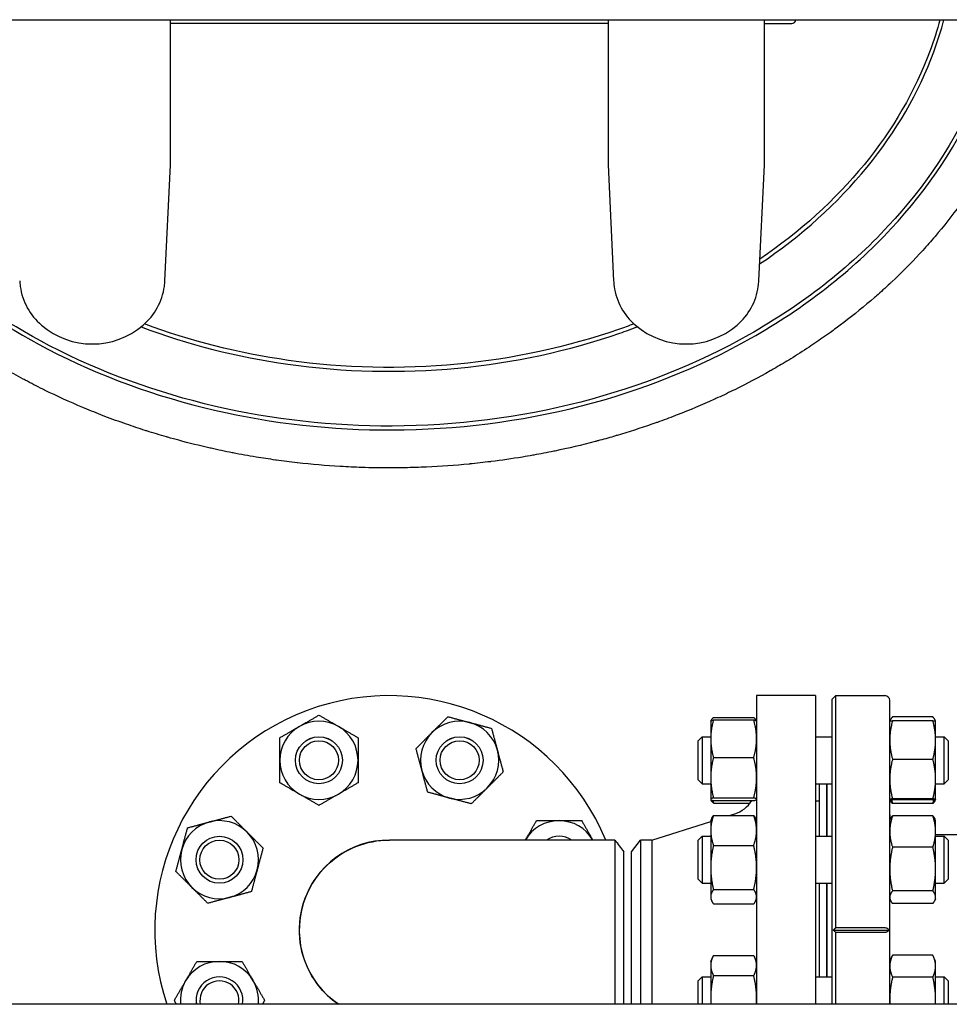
# Model space of a CAD drawing. Header units: inches. Extents: x 5 to 1128, y -85 to 748.
# Tile 571 of 656: x 932 to 947, y 289 to 305. Entities that reach past the tile are written whole.
import ezdxf

# ---------------------------------------------------------------- set-up
doc = ezdxf.new("R2010")
doc.units = ezdxf.units.IN
doc.header["$LTSCALE"] = 32
doc.header["$MEASUREMENT"] = 0
doc.layers.add('Visible (ANSI)', color=7, linetype='Continuous', lineweight=30)

msp = doc.modelspace()

# ---------------------------------------------------------------- linework, layer by layer
at = {"layer": 'Visible (ANSI)'}
for p, q in [((913.72578, 304.60867), (990.72578, 304.60867)), ((934.05578, 304.24513), (934.05578, 304.60867)), ((941.05578, 304.60867), (941.05578, 304.24513)), ((943.55578, 304.24513), (943.55578, 304.60867)), ((941.05578, 304.54617), (934.05578, 304.54617)), ((943.55578, 304.54617), (943.99328, 304.54617)), ((934.05578, 302.28475), (934.05578, 304.24513)), ((941.05578, 304.24513), (941.05578, 302.28475)), ((943.55578, 302.28475), (943.55578, 304.24513)), ((933.96724, 300.4335), (934.05578, 302.28475)), ((941.05578, 302.28475), (941.14433, 300.4335)), ((943.46724, 300.4335), (943.55578, 302.28475)), ((943.43078, 293.79617), (943.43078, 288.85867)), ((944.37078, 293.79617), (943.43078, 293.79617)), ((944.37078, 293.79617), (944.37078, 288.85867)), ((944.63952, 293.73711), (944.69858, 293.79617)), ((944.69858, 290.08534), (944.69858, 293.79617)), ((944.69858, 293.79617), (945.48204, 293.79617)), ((944.63952, 288.85867), (944.63952, 293.73711)), ((945.56078, 288.85867), (945.56078, 293.71743)), ((942.74187, 293.44678), (943.3857, 293.44678)), ((946.2497, 293.45548), (945.60587, 293.45548)), ((942.69678, 293.38738), (942.69733, 293.38854)), ((942.69678, 293.38738), (942.69678, 293.10732)), ((942.69733, 293.38854), (942.70276, 293.40018)), ((942.74187, 293.40823), (943.3857, 293.40823)), ((943.43024, 293.38854), (943.42481, 293.40018)), ((943.43078, 293.38738), (943.43024, 293.38854)), ((945.56078, 293.38738), (945.56084, 293.38751)), ((945.56084, 293.38751), (945.56947, 293.40601)), ((946.2497, 293.39467), (945.60587, 293.39467)), ((946.29472, 293.38751), (946.28609, 293.40601)), ((946.29478, 293.38738), (946.29472, 293.38751)), ((946.29478, 293.08595), (946.29478, 293.38738)), ((942.49578, 293.07488), (942.55828, 293.13738)), ((942.55828, 293.13738), (942.55828, 292.38738)), ((942.55828, 293.13738), (942.69678, 293.13738)), ((944.37078, 293.13738), (944.63952, 293.13738)), ((946.29478, 293.13738), (946.43328, 293.13738)), ((946.43328, 292.38738), (946.43328, 293.13738)), ((946.49578, 293.07488), (946.43328, 293.13738)), ((942.49578, 292.44988), (942.49578, 293.07488)), ((942.69678, 293.10732), (942.69678, 292.48348)), ((946.29478, 292.46109), (946.29478, 293.08595)), ((946.49578, 293.07488), (946.49578, 292.44988)), ((942.74187, 292.8064), (943.3857, 292.8064)), ((946.2497, 292.77724), (945.60587, 292.77724)), ((942.69678, 292.48348), (942.69678, 292.13854)), ((942.49578, 292.44988), (942.55828, 292.38738)), ((942.55828, 292.38738), (942.69678, 292.38738)), ((944.37078, 292.38738), (944.63952, 292.38738)), ((944.43578, 291.54626), (944.43578, 292.38738)), ((944.55578, 291.54626), (944.55578, 292.38738)), ((944.56078, 291.54626), (944.56078, 292.38738)), ((946.29478, 292.13751), (946.29478, 292.46109)), ((946.29478, 292.38738), (946.43328, 292.38738)), ((946.49578, 292.44988), (946.43328, 292.38738)), ((942.69678, 292.13854), (942.69678, 292.13738)), ((942.69678, 292.13738), (942.69733, 292.13621)), ((942.69733, 292.13621), (942.70276, 292.12457)), ((942.74187, 292.16055), (943.3857, 292.16055)), ((942.74187, 292.11652), (943.3857, 292.11652)), ((942.74187, 292.07797), (943.32751, 292.07797)), ((943.43078, 292.13738), (943.43024, 292.13621)), ((944.43078, 292.10617), (944.37078, 292.10617)), ((944.43078, 292.10617), (944.43078, 291.54626)), ((945.56078, 292.13738), (945.56084, 292.13724)), ((945.56084, 292.13724), (945.56947, 292.11874)), ((946.2497, 292.14494), (945.60587, 292.14494)), ((946.2497, 292.13008), (945.60587, 292.13008)), ((946.2497, 292.06927), (945.60587, 292.06927)), ((946.29472, 292.13724), (946.28609, 292.11874)), ((946.29478, 292.13738), (946.29472, 292.13724)), ((946.29478, 292.13738), (946.29478, 292.13751)), ((942.74187, 291.87845), (943.3857, 291.87845)), ((942.99598, 291.87845), (943.08176, 291.90562)), ((944.43078, 291.98617), (944.43578, 291.98617)), ((944.55578, 291.98617), (944.56078, 291.98617)), ((946.2497, 291.87205), (945.60587, 291.87205)), ((941.75745, 291.48617), (942.69678, 291.78369)), ((942.69678, 291.79626), (942.71266, 291.83031)), ((942.69678, 291.79626), (942.69678, 291.63934)), ((943.43078, 291.79626), (943.41491, 291.83031)), ((945.56078, 291.79626), (945.5728, 291.82204)), ((946.29478, 291.79626), (946.28276, 291.82204)), ((946.29478, 291.62221), (946.29478, 291.79626)), ((942.49578, 291.48376), (942.55828, 291.54626)), ((942.55828, 291.54626), (942.55828, 290.79626)), ((942.55828, 291.54626), (942.69678, 291.54626)), ((942.69678, 291.63934), (942.69678, 291.04663)), ((944.37078, 291.54626), (944.63952, 291.54626)), ((946.29478, 291.02196), (946.29478, 291.62221)), ((946.29478, 291.5757), (946.93115, 291.5757)), ((946.29478, 291.54626), (946.43328, 291.54626)), ((946.43328, 290.79626), (946.43328, 291.54626)), ((946.49578, 291.48376), (946.43328, 291.54626)), ((941.16339, 291.48617), (937.55849, 291.48617)), ((941.43078, 291.29867), (941.57466, 291.48617)), ((941.75745, 291.48617), (941.57466, 291.48617)), ((941.57466, 291.48617), (941.57466, 288.85867)), ((941.75745, 291.48617), (941.75745, 288.85867)), ((942.49578, 290.85876), (942.49578, 291.48376)), ((942.74187, 291.40023), (943.3857, 291.40023)), ((946.49578, 291.48376), (946.49578, 290.85876)), ((941.30578, 288.8588), (941.30578, 291.29865)), ((941.43078, 288.85867), (941.43078, 291.29867)), ((946.2497, 291.37236), (945.60587, 291.37236)), ((942.69678, 291.04663), (942.69678, 290.57855)), ((946.29478, 290.57101), (946.29478, 291.02196)), ((942.49578, 290.85876), (942.55828, 290.79626)), ((942.55828, 290.79626), (942.69678, 290.79626)), ((944.37078, 290.79626), (944.63952, 290.79626)), ((944.43078, 290.79626), (944.43078, 289.29608)), ((944.43578, 289.29608), (944.43578, 290.79626)), ((944.55578, 289.29608), (944.55578, 290.79626)), ((944.56078, 289.29608), (944.56078, 290.79626)), ((946.29478, 290.79626), (946.43328, 290.79626)), ((946.49578, 290.85876), (946.43328, 290.79626)), ((942.74187, 290.69303), (943.3857, 290.69303)), ((946.2497, 290.67156), (945.60587, 290.67156)), ((942.69678, 290.57855), (942.69678, 290.54626)), ((942.69678, 290.54626), (942.71266, 290.51221)), ((942.74187, 290.46406), (943.3857, 290.46406)), ((943.43078, 290.54626), (943.41491, 290.51221)), ((945.56078, 290.54626), (945.5728, 290.52048)), ((946.2497, 290.47046), (945.60587, 290.47046)), ((946.29478, 290.54626), (946.28276, 290.52048)), ((946.29478, 290.54626), (946.29478, 290.57101)), ((944.65921, 290.04617), (945.55023, 290.04617)), ((944.69858, 290.08534), (945.48204, 290.08534)), ((944.69858, 288.85867), (944.69858, 290.007)), ((945.48204, 290.007), (944.69858, 290.007)), ((942.69678, 289.54608), (942.731, 289.61947)), ((942.69678, 289.54608), (942.69678, 289.4804)), ((942.74187, 289.64142), (943.3857, 289.64142)), ((943.43078, 289.54608), (943.39656, 289.61947)), ((945.56078, 289.54608), (945.60198, 289.63444)), ((946.2497, 289.64261), (945.60587, 289.64261)), ((946.29478, 289.54608), (946.25358, 289.63444)), ((946.29478, 289.46867), (946.29478, 289.54608)), ((942.69678, 289.4804), (942.69678, 288.95921)), ((946.29478, 288.93395), (946.29478, 289.46867)), ((942.49578, 289.23358), (942.55828, 289.29608)), ((942.49578, 288.85867), (942.49578, 289.23358)), ((942.55828, 289.29608), (942.55828, 288.85867)), ((942.55828, 289.29608), (942.69678, 289.29608)), ((942.74187, 289.31938), (943.3857, 289.31938)), ((944.37078, 289.29608), (944.63952, 289.29608)), ((946.2497, 289.29472), (945.60587, 289.29472)), ((946.29478, 289.29608), (946.43328, 289.29608)), ((946.43328, 288.85867), (946.43328, 289.29608)), ((946.49578, 289.23358), (946.43328, 289.29608)), ((946.49578, 289.23358), (946.49578, 288.85867)), ((990.72578, 288.85867), (913.72578, 288.85867)), ((942.69678, 288.95921), (942.69678, 288.85867)), ((946.29478, 288.85867), (946.29478, 288.93395))]:
    msp.add_line(p, q, dxfattribs=at)
for centre, radius in [((936.43069, 292.76238), 0.37513), ((936.43069, 292.76238), 0.375), ((938.68087, 292.76238), 0.37513), ((938.68087, 292.76238), 0.375), ((936.43069, 292.76238), 0.3125), ((938.68087, 292.76238), 0.3125), ((934.83958, 291.17126), 0.37513), ((934.83958, 291.17126), 0.375), ((934.83958, 291.17126), 0.3125)]:
    msp.add_circle(centre, radius, dxfattribs=at)
for centre, radius, start, end in [((943.99328, 304.60867), 0.0625, 270, 0), ((932.64318, 300.48127), 1, 187.965548, 229.428759), ((932.96838, 300.48127), 1, 310.571241, 352.034452), ((942.14318, 300.48127), 1, 187.965548, 229.428759), ((942.46838, 300.48127), 1, 310.571241, 352.034452), ((932.80578, 300.67117), 1.25, 229.428759, 310.571241), ((942.30578, 300.67117), 1.25, 229.428759, 310.571241), ((937.55578, 290.04617), 3.75, 22.581673, 198.461458), ((945.48204, 293.71743), 0.07874, 0, 90), ((936.43069, 292.76238), 0.625, 120, 180), ((936.43069, 292.76238), 0.625, 60, 120), ((936.43069, 292.76238), 0.625, 0, 60), ((938.68087, 292.76238), 0.625, 75, 135), ((938.68087, 292.76238), 0.625, 15, 75), ((938.68087, 292.76238), 0.625, 135, 195), ((938.68087, 292.76238), 0.625, 315, 15), ((936.43069, 292.76238), 0.625, 180, 240), ((936.43069, 292.76238), 0.625, 300, 0), ((938.68087, 292.76238), 0.625, 195, 255), ((936.43069, 292.76238), 0.625, 240, 300), ((938.68087, 292.76238), 0.625, 255, 315), ((942.93078, 292.38228), 0.5, 287.574716, 327.891966), ((945.87574, 291.89066), 0.31496, 180, 193.77218), ((934.83958, 291.17126), 0.625, 105, 165), ((934.83958, 291.17126), 0.625, 45, 105), ((940.27199, 291.17126), 0.625, 90, 149.744484), ((940.27199, 291.17126), 0.625, 30.255516, 90), ((934.83958, 291.17126), 0.625, 345, 45), ((940.27199, 291.17126), 0.37513, 57.085092, 122.914908), ((940.27199, 291.17126), 0.375, 57.114984, 122.885016), ((937.55578, 290.04617), 1.44, 89.94622, 235.553304), ((934.83958, 291.17126), 0.625, 165, 225), ((934.83958, 291.17126), 0.625, 285, 345), ((934.83958, 291.17126), 0.625, 225, 285), ((934.83958, 288.92108), 0.625, 90, 150), ((934.83958, 288.92108), 0.625, 30, 90), ((934.83958, 288.92108), 0.625, 150, 185.730944), ((934.83958, 288.92108), 0.37513, 350.423031, 189.576969), ((934.83958, 288.92108), 0.375, 350.419768, 189.580232), ((934.83958, 288.92108), 0.3125, 348.479749, 191.520251), ((934.83958, 288.92108), 0.625, 354.269056, 30)]:
    msp.add_arc(centre, radius, start, end, dxfattribs=at)
for points, knots in [([(948.01561, 304.60867), (948.00802, 304.57199), (948.00015, 304.53537), (947.99199, 304.49883), (947.99067, 304.49289), (947.98933, 304.48695), (947.98799, 304.48102), (947.94245, 304.27935), (947.88827, 304.0799), (947.826, 303.88357), (947.82093, 303.86758), (947.8158, 303.85159), (947.81061, 303.83561), (947.80814, 303.828), (947.80565, 303.82038), (947.80315, 303.81277), (947.76985, 303.71135), (947.73422, 303.61027), (947.6965, 303.51018), (947.69314, 303.50129), (947.68978, 303.49241), (947.68639, 303.48353), (947.60745, 303.27647), (947.5194, 303.07318), (947.42309, 302.87456), (947.41784, 302.86373), (947.41257, 302.85293), (947.40727, 302.84213), (947.36147, 302.7488), (947.31385, 302.65651), (947.26452, 302.56535), (947.25843, 302.55411), (947.25232, 302.54288), (947.24619, 302.53168), (947.14365, 302.34441), (947.03388, 302.16198), (946.91789, 301.98505), (946.91382, 301.97886), (946.90975, 301.97267), (946.90568, 301.96648), (946.89866, 301.95585), (946.89163, 301.94523), (946.88457, 301.93464), (946.88105, 301.92936), (946.87753, 301.92408), (946.874, 301.91881), (946.81961, 301.83757), (946.76366, 301.75715), (946.70624, 301.67761), (946.69909, 301.66772), (946.69192, 301.65784), (946.68473, 301.64797), (946.55821, 301.47434), (946.42462, 301.30504), (946.28478, 301.14072), (946.27649, 301.13098), (946.26817, 301.12125), (946.25983, 301.11154), (946.19613, 301.03735), (946.13116, 300.96419), (946.06514, 300.89225), (946.05601, 300.88231), (946.04687, 300.87239), (946.0377, 300.86249), (945.89516, 300.70859), (945.74768, 300.56019), (945.59618, 300.41755), (945.5859, 300.40788), (945.57561, 300.39824), (945.56531, 300.38862), (945.52794, 300.35376), (945.49034, 300.31924), (945.45251, 300.28508), (945.41778, 300.25372), (945.3828, 300.2226), (945.34758, 300.19172), (945.33715, 300.18258), (945.3267, 300.17346), (945.31622, 300.16436), (945.1568, 300.02583), (944.99245, 299.89227), (944.82397, 299.76403), (944.81313, 299.75579), (944.80228, 299.74756), (944.79141, 299.73935), (944.73177, 299.69435), (944.67162, 299.65), (944.61101, 299.60634), (944.59062, 299.59165), (944.57018, 299.57704), (944.54969, 299.56251), (944.53867, 299.55469), (944.52763, 299.5469), (944.51658, 299.53913), (944.43496, 299.48172), (944.35252, 299.42554), (944.26938, 299.37059), (944.17315, 299.307), (944.07597, 299.24508), (943.97799, 299.18485), (943.96696, 299.17807), (943.95592, 299.17131), (943.94487, 299.16457), (943.8663, 299.11667), (943.78723, 299.06986), (943.70774, 299.02414), (943.69893, 299.01908), (943.69012, 299.01403), (943.68129, 299.00899), (943.67058, 299.00286), (943.65985, 298.99676), (943.64911, 298.99067), (943.46315, 298.88527), (943.27368, 298.78512), (943.08145, 298.69043), (943.07124, 298.6854), (943.06101, 298.68038), (943.05078, 298.67538), (942.96093, 298.63146), (942.87049, 298.58873), (942.77952, 298.54719), (942.76951, 298.54262), (942.75949, 298.53806), (942.74946, 298.53352), (942.55524, 298.44552), (942.35866, 298.36298), (942.16038, 298.28593), (942.15102, 298.28229), (942.14166, 298.27867), (942.1323, 298.27506), (942.0365, 298.23811), (941.94031, 298.20244), (941.8438, 298.16806), (941.83504, 298.16493), (941.82627, 298.16182), (941.8175, 298.15872), (941.79749, 298.15164), (941.77746, 298.14462), (941.75742, 298.13765), (941.57269, 298.0734), (941.3862, 298.01359), (941.19829, 297.95822), (941.19097, 297.95607), (941.18364, 297.95392), (941.17632, 297.95177), (941.09199, 297.9271), (941.00737, 297.90331), (940.9225, 297.88043), (940.90501, 297.87571), (940.8875, 297.87103), (940.86999, 297.86639), (940.86332, 297.86462), (940.85664, 297.86286), (940.84997, 297.8611), (940.63602, 297.80479), (940.42053, 297.75415), (940.20398, 297.70919), (940.19843, 297.70804), (940.19288, 297.70689), (940.18733, 297.70574), (940.08076, 297.68376), (939.97394, 297.66316), (939.86692, 297.64392), (939.8619, 297.64302), (939.85687, 297.64212), (939.85185, 297.64122), (939.79646, 297.63133), (939.74103, 297.62181), (939.68555, 297.61265), (939.51953, 297.58526), (939.35295, 297.56111), (939.18598, 297.5402), (939.18225, 297.53973), (939.17851, 297.53926), (939.17478, 297.5388), (939.06426, 297.52506), (938.95357, 297.51274), (938.84276, 297.50184), (938.83976, 297.50154), (938.83675, 297.50125), (938.83375, 297.50095), (938.60725, 297.47882), (938.38027, 297.46262), (938.1529, 297.4523), (938.15151, 297.45223), (938.15012, 297.45217), (938.14873, 297.45211), (938.03485, 297.44698), (937.9209, 297.44332), (937.80692, 297.44115), (937.80633, 297.44114), (937.80575, 297.44113), (937.80516, 297.44112), (937.72168, 297.43954), (937.63818, 297.43875), (937.55468, 297.43876), (937.40899, 297.43877), (937.26328, 297.4412), (937.11764, 297.44604), (937.11662, 297.44608), (937.1156, 297.44611), (937.11457, 297.44615), (937.00109, 297.44995), (936.88765, 297.45522), (936.7743, 297.46196), (936.77249, 297.46207), (936.77068, 297.46218), (936.76887, 297.46228), (936.54213, 297.47586), (936.31575, 297.49532), (936.09008, 297.52066), (936.08676, 297.52104), (936.08344, 297.52141), (936.08012, 297.52179), (935.96986, 297.53426), (935.85976, 297.54813), (935.74988, 297.56342), (935.74583, 297.56398), (935.74179, 297.56455), (935.73774, 297.56511), (935.63304, 297.57978), (935.52854, 297.59572), (935.42427, 297.61294), (935.30197, 297.63314), (935.17986, 297.65512), (935.05802, 297.6789), (935.05262, 297.67995), (935.04721, 297.68101), (935.04181, 297.68207), (934.93004, 297.70403), (934.8185, 297.7275), (934.70728, 297.75247), (934.70125, 297.75382), (934.69522, 297.75518), (934.6892, 297.75654), (934.52168, 297.79442), (934.35491, 297.83571), (934.18906, 297.88043), (934.13115, 297.89605), (934.07335, 297.91208), (934.01566, 297.92854), (934.00833, 297.93063), (934.00099, 297.93273), (933.99366, 297.93484), (933.88715, 297.96543), (933.78106, 297.99746), (933.67545, 298.03092), (933.66746, 298.03345), (933.65948, 298.03599), (933.6515, 298.03853), (933.55085, 298.07065), (933.45065, 298.10405), (933.35097, 298.13875), (933.23619, 298.17871), (933.12183, 298.22046), (933.00803, 298.264), (932.99879, 298.26754), (932.98954, 298.27109), (932.9803, 298.27466), (932.88008, 298.3133), (932.78029, 298.35334), (932.68103, 298.39477), (932.67135, 298.3988), (932.66168, 298.40286), (932.65202, 298.40692), (932.44638, 298.4934), (932.24303, 298.58587), (932.04271, 298.68423), (932.03245, 298.68927), (932.0222, 298.69432), (932.01196, 298.69939), (931.91808, 298.74584), (931.82488, 298.79359), (931.73243, 298.84262), (931.72192, 298.84819), (931.71142, 298.85379), (931.70093, 298.85939), (931.59992, 298.91338), (931.49981, 298.9689), (931.40071, 299.02594), (931.30284, 299.08226), (931.20564, 299.14024), (931.10922, 299.19986), (931.09823, 299.20666), (931.08725, 299.21348), (931.07628, 299.22032), (930.99769, 299.26931), (930.91964, 299.31941), (930.84219, 299.37059), (930.82721, 299.38049), (930.81226, 299.39042), (930.79733, 299.4004), (930.7864, 299.4077), (930.77548, 299.41503), (930.76458, 299.42238), (930.67539, 299.48247), (930.58703, 299.54403), (930.49966, 299.60698), (930.39827, 299.68004), (930.29821, 299.75498), (930.19965, 299.83175), (930.18918, 299.8399), (930.17872, 299.84808), (930.16829, 299.85627), (930.08289, 299.92334), (929.99863, 299.99178), (929.91564, 300.06155), (929.90528, 300.07026), (929.89493, 300.07899), (929.88461, 300.08774), (929.80801, 300.15267), (929.73251, 300.21874), (929.65817, 300.28589), (929.56371, 300.37121), (929.47068, 300.45871), (929.37929, 300.54831), (929.36901, 300.55839), (929.35875, 300.5685), (929.34852, 300.57863), (929.27333, 300.65304), (929.19929, 300.72889), (929.12652, 300.80613), (929.11666, 300.81659), (929.10682, 300.82708), (929.09701, 300.83759), (928.94349, 301.00211), (928.79573, 301.17284), (928.65482, 301.34926), (928.64633, 301.35989), (928.63787, 301.37054), (928.62943, 301.3812), (928.56384, 301.46413), (928.49977, 301.54829), (928.4373, 301.63363), (928.4296, 301.64416), (928.42192, 301.6547), (928.41426, 301.66526), (928.35354, 301.74904), (928.29449, 301.83378), (928.23718, 301.9194), (928.22249, 301.94134), (928.2079, 301.96337), (928.1934, 301.98548), (928.1855, 301.99753), (928.17763, 302.00961), (928.16979, 302.02171)], [0.237630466, 0.237630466, 0.237630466, 0.237630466, 0.239451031, 0.239451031, 0.239451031, 0.239746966, 0.239746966, 0.239746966, 0.249800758, 0.249800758, 0.249800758, 0.250619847, 0.250619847, 0.250619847, 0.251010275, 0.251010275, 0.251010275, 0.256212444, 0.256212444, 0.256212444, 0.256674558, 0.256674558, 0.256674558, 0.267453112, 0.267453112, 0.267453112, 0.268040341, 0.268040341, 0.268040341, 0.273118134, 0.273118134, 0.273118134, 0.273744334, 0.273744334, 0.273744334, 0.2842074, 0.2842074, 0.2842074, 0.284573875, 0.284573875, 0.284573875, 0.285204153, 0.285204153, 0.285204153, 0.285518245, 0.285518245, 0.285518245, 0.290360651, 0.290360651, 0.290360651, 0.290963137, 0.290963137, 0.290963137, 0.301564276, 0.301564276, 0.301564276, 0.302193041, 0.302193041, 0.302193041, 0.306996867, 0.306996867, 0.306996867, 0.307660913, 0.307660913, 0.307660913, 0.317986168, 0.317986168, 0.317986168, 0.318686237, 0.318686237, 0.318686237, 0.321223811, 0.321223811, 0.321223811, 0.323553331, 0.323553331, 0.323553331, 0.324243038, 0.324243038, 0.324243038, 0.334743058, 0.334743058, 0.334743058, 0.335418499, 0.335418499, 0.335418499, 0.339123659, 0.339123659, 0.339123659, 0.340369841, 0.340369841, 0.340369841, 0.341040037, 0.341040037, 0.341040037, 0.345990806, 0.345990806, 0.345990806, 0.351720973, 0.351720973, 0.351720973, 0.352365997, 0.352365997, 0.352365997, 0.356952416, 0.356952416, 0.356952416, 0.35746054, 0.35746054, 0.35746054, 0.358077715, 0.358077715, 0.358077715, 0.368763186, 0.368763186, 0.368763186, 0.369331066, 0.369331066, 0.369331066, 0.374317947, 0.374317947, 0.374317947, 0.374866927, 0.374866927, 0.374866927, 0.385500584, 0.385500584, 0.385500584, 0.386002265, 0.386002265, 0.386002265, 0.391135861, 0.391135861, 0.391135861, 0.391602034, 0.391602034, 0.391602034, 0.392666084, 0.392666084, 0.392666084, 0.402474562, 0.402474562, 0.402474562, 0.40285663, 0.40285663, 0.40285663, 0.407256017, 0.407256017, 0.407256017, 0.408162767, 0.408162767, 0.408162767, 0.408508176, 0.408508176, 0.408508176, 0.419580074, 0.419580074, 0.419580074, 0.419863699, 0.419863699, 0.419863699, 0.425311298, 0.425311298, 0.425311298, 0.425566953, 0.425566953, 0.425566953, 0.428385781, 0.428385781, 0.428385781, 0.436820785, 0.436820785, 0.436820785, 0.437009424, 0.437009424, 0.437009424, 0.442592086, 0.442592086, 0.442592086, 0.442743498, 0.442743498, 0.442743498, 0.454154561, 0.454154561, 0.454154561, 0.454224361, 0.454224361, 0.454224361, 0.459939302, 0.459939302, 0.459939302, 0.459968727, 0.459968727, 0.459968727, 0.464154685, 0.464154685, 0.464154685, 0.471458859, 0.471458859, 0.471458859, 0.471510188, 0.471510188, 0.471510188, 0.477201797, 0.477201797, 0.477201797, 0.477292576, 0.477292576, 0.477292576, 0.488678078, 0.488678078, 0.488678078, 0.488845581, 0.488845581, 0.488845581, 0.494409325, 0.494409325, 0.494409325, 0.494614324, 0.494614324, 0.494614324, 0.499916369, 0.499916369, 0.499916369, 0.506135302, 0.506135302, 0.506135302, 0.506411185, 0.506411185, 0.506411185, 0.512117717, 0.512117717, 0.512117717, 0.512427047, 0.512427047, 0.512427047, 0.521024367, 0.521024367, 0.521024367, 0.524026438, 0.524026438, 0.524026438, 0.524408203, 0.524408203, 0.524408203, 0.529954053, 0.529954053, 0.529954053, 0.530373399, 0.530373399, 0.530373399, 0.535662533, 0.535662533, 0.535662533, 0.541752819, 0.541752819, 0.541752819, 0.542247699, 0.542247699, 0.542247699, 0.547615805, 0.547615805, 0.547615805, 0.548139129, 0.548139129, 0.548139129, 0.559271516, 0.559271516, 0.559271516, 0.55984166, 0.55984166, 0.55984166, 0.565066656, 0.565066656, 0.565066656, 0.565660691, 0.565660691, 0.565660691, 0.571379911, 0.571379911, 0.571379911, 0.577027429, 0.577027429, 0.577027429, 0.577671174, 0.577671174, 0.577671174, 0.582282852, 0.582282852, 0.582282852, 0.583174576, 0.583174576, 0.583174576, 0.583827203, 0.583827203, 0.583827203, 0.589165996, 0.589165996, 0.589165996, 0.595361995, 0.595361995, 0.595361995, 0.596020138, 0.596020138, 0.596020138, 0.601406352, 0.601406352, 0.601406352, 0.60207884, 0.60207884, 0.60207884, 0.607068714, 0.607068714, 0.607068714, 0.61340896, 0.61340896, 0.61340896, 0.614122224, 0.614122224, 0.614122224, 0.619359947, 0.619359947, 0.619359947, 0.620069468, 0.620069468, 0.620069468, 0.631171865, 0.631171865, 0.631171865, 0.631840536, 0.631840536, 0.631840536, 0.637038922, 0.637038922, 0.637038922, 0.637680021, 0.637680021, 0.637680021, 0.642765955, 0.642765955, 0.642765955, 0.64406947, 0.64406947, 0.64406947, 0.644779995, 0.644779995, 0.644779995, 0.644779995]), ([(928.82227, 302.13969), (929.18165, 301.62394), (929.60998, 301.14413), (930.68538, 300.18146), (931.35973, 299.72049), (932.92002, 298.90946), (933.82194, 298.58068), (935.68406, 298.14948), (936.64269, 298.04282), (938.62751, 298.04992), (939.65344, 298.18012), (941.59335, 298.67948), (942.50899, 299.0439), (944.19058, 299.9945), (944.95211, 300.58624), (946.18348, 301.91195), (946.66594, 302.63747), (947.17012, 303.80089), (947.30143, 304.20143), (947.39388, 304.6088)], [-5.78661752, -5.78661752, -5.78661752, -5.78661752, -5.56784523, -5.56784523, -5.30152743, -5.30152743, -5.00175331, -5.00175331, -4.70778552, -4.70778552, -4.3927688, -4.3927688, -4.08388685, -4.08388685, -3.76720646, -3.76720646, -3.466689, -3.466689, -3.31623216, -3.31623216, -3.31623216, -3.31623216]), ([(947.32978, 304.60879), (947.23839, 304.21004), (947.10936, 303.81788), (946.6116, 302.66924), (946.13321, 301.94967), (944.91104, 300.63385), (944.15465, 300.04599), (942.48328, 299.10116), (941.57272, 298.73871), (939.643, 298.24197), (938.62218, 298.11241), (936.64723, 298.10534), (935.69336, 298.21148), (933.84093, 298.64043), (932.94394, 298.96746), (931.39292, 299.77368), (930.72291, 300.23174), (929.64581, 301.19593), (929.2137, 301.68218), (928.85308, 302.20495)], [3.31795097, 3.31795097, 3.31795097, 3.31795097, 3.466689, 3.466689, 3.76720646, 3.76720646, 4.08388685, 4.08388685, 4.3927688, 4.3927688, 4.70778552, 4.70778552, 5.00175331, 5.00175331, 5.30152743, 5.30152743, 5.56784523, 5.56784523, 5.79082229, 5.79082229, 5.79082229, 5.79082229]), ([(943.48004, 300.70112), (944.14444, 301.1483), (944.72509, 301.67143), (945.66377, 302.81894), (946.02454, 303.44178), (946.32766, 304.26266), (946.38231, 304.43498), (946.42858, 304.60868)], [-0.85744301, -0.85744301, -0.85744301, -0.85744301, -0.566639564, -0.566639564, -0.279674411, -0.279674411, -0.204478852, -0.204478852, -0.204478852, -0.204478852]), ([(946.36388, 304.60868), (946.31904, 304.44232), (946.26642, 304.27724), (945.96845, 303.4703), (945.6113, 302.85351), (944.69002, 301.72728), (944.12733, 301.21732), (943.48377, 300.77912)], [0.206828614, 0.206828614, 0.206828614, 0.206828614, 0.279674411, 0.279674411, 0.566639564, 0.566639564, 0.851752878, 0.851752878, 0.851752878, 0.851752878]), ([(941.46916, 299.74257), (941.38761, 299.71193), (941.30547, 299.68225), (940.40562, 299.37), (939.53382, 299.18196), (937.74752, 299.01247), (936.8329, 299.03339), (935.14695, 299.27227), (934.37091, 299.4691), (933.64241, 299.74257)], [1.120956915, 1.120956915, 1.120956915, 1.120956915, 1.151145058, 1.151145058, 1.449405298, 1.449405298, 1.750991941, 1.750991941, 2.020635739, 2.020635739, 2.020635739, 2.020635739]), ([(933.58811, 299.69626), (934.33039, 299.41477), (935.12203, 299.21268), (936.82903, 298.97081), (937.74853, 298.94978), (939.54456, 299.12019), (940.42122, 299.30925), (941.33739, 299.62717), (941.43081, 299.6611), (941.52345, 299.69626)], [-2.024603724, -2.024603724, -2.024603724, -2.024603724, -1.750991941, -1.750991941, -1.449405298, -1.449405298, -1.151145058, -1.151145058, -1.116988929, -1.116988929, -1.116988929, -1.116988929]), ([(936.74352, 288.85871), (936.59404, 288.96134), (936.46402, 289.09226), (936.24267, 289.42133), (936.16333, 289.62722), (936.1017, 290.05365), (936.11961, 290.27393), (936.24826, 290.68143), (936.3572, 290.86893), (936.64545, 291.18021), (936.8248, 291.30359), (937.1921, 291.45082), (937.37525, 291.48607), (937.55849, 291.48615)], [-0.97086123, -0.97086123, -0.97086123, -0.97086123, -0.59274122, -0.59274122, -0.1436733, -0.1436733, 0.30609723, 0.30609723, 0.74775686, 0.74775686, 1.1908901, 1.1908901, 1.57267427, 1.57267427, 1.57267427, 1.57267427]), ([(941.16339, 291.48615), (941.16339, 291.48607), (941.1634, 291.45082), (941.1634, 291.30359), (941.1634, 291.18021), (941.1634, 290.86893), (941.16341, 290.68143), (941.16341, 290.27393), (941.16341, 290.05365), (941.16341, 289.62722), (941.16341, 289.42133), (941.1634, 289.09226), (941.1634, 288.96134), (941.1634, 288.85871)], [-1.57267431, -1.57267431, -1.57267431, -1.57267431, -1.1908901, -1.1908901, -0.74775686, -0.74775686, -0.30609723, -0.30609723, 0.1436733, 0.1436733, 0.59274122, 0.59274122, 0.97086123, 0.97086123, 0.97086123, 0.97086123]), ([(945.48204, 290.08534), (945.49072, 290.08534), (945.50081, 290.08353), (945.51785, 290.07749), (945.52729, 290.07174), (945.54027, 290.06046), (945.54615, 290.05324), (945.55023, 290.04617)], [0, 0, 0, 0, 0.066112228, 0.066112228, 0.145221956, 0.145221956, 0.222829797, 0.222829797, 0.222829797, 0.222829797]), ([(945.55023, 290.04617), (945.54615, 290.03909), (945.54027, 290.03188), (945.52729, 290.0206), (945.51785, 290.01485), (945.50081, 290.00881), (945.49072, 290.007), (945.48204, 290.007)], [-0.222829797, -0.222829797, -0.222829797, -0.222829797, -0.145221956, -0.145221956, -0.066112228, -0.066112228, 0, 0, 0, 0])]:
    msp.add_open_spline(points, degree=3, knots=knots, dxfattribs=at)
for points in [[(931.64433, 300.4335), (931.64578, 300.40318), (931.64861, 300.37288), (931.65283, 300.34269)], [(933.95873, 300.34269), (933.96295, 300.37283), (933.96579, 300.40313), (933.96724, 300.4335)], [(941.14433, 300.4335), (941.14578, 300.40318), (941.14861, 300.37288), (941.15283, 300.34269)], [(943.45873, 300.34269), (943.46295, 300.37283), (943.46579, 300.40313), (943.46724, 300.4335)], [(941.16339, 291.48617), (941.21086, 291.42367), (941.25832, 291.36117), (941.30578, 291.29867)]]:
    msp.add_open_spline(points, degree=3, dxfattribs=at)
for points, weights in [([(936.11819, 293.30364), (936.26323, 293.38738), (936.43069, 293.48406)], [1, 1.0379548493, 1]), ([(936.43069, 293.48406), (936.59816, 293.38738), (936.74319, 293.30364)], [1, 1.0379548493, 1]), ([(938.23893, 293.20432), (938.35735, 293.32273), (938.49409, 293.45947)], [1, 1.0379548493, 1]), ([(938.49409, 293.45947), (938.68087, 293.40942), (938.84263, 293.36608)], [1, 1.0379548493, 1]), ([(942.74187, 293.44678), (942.7072, 293.41713), (942.6993, 293.39123)], [1, 1.02892942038, 1.01375847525]), ([(943.42827, 293.39123), (943.42036, 293.41713), (943.3857, 293.44678)], [1.01375847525, 1.02892942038, 1]), ([(945.60587, 293.45548), (945.5712, 293.41996), (945.5633, 293.38894)], [1, 1.02892942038, 1.01375847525]), ([(946.29227, 293.38894), (946.28436, 293.41996), (946.2497, 293.45548)], [1.01375847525, 1.02892942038, 1]), ([(935.80569, 293.12322), (935.97316, 293.21991), (936.11819, 293.30364)], [1, 1.0379548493, 1]), ([(936.74319, 293.30364), (936.88823, 293.21991), (937.05569, 293.12322)], [1, 1.0379548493, 1]), ([(938.84263, 293.36608), (939.0044, 293.32273), (939.19118, 293.27269)], [1, 1.0379548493, 1]), ([(939.19118, 293.27269), (939.24123, 293.0859), (939.28458, 292.92414)], [1, 1.0379548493, 1]), ([(942.74187, 293.40823), (942.69678, 293.24697), (942.69678, 293.10732)], [1, 1.0379548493, 1]), ([(942.69733, 293.38854), (942.70159, 293.39769), (942.74187, 293.40823)], [1.00744590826, 1.03377061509, 1]), ([(943.3857, 293.40823), (943.42597, 293.39769), (943.43024, 293.38854)], [1, 1.03377061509, 1.00744590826]), ([(943.43078, 293.10732), (943.43078, 293.24697), (943.3857, 293.40823)], [1, 1.0379548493, 1]), ([(945.60587, 293.39467), (945.56078, 293.22923), (945.56078, 293.08595)], [1, 1.0379548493, 1]), ([(945.56084, 293.38751), (945.5624, 293.39083), (945.60587, 293.39467)], [1.00271008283, 1.03654763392, 1]), ([(946.29478, 293.08595), (946.29478, 293.22923), (946.2497, 293.39467)], [1, 1.0379548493, 1]), ([(946.2497, 293.39467), (946.29317, 293.39083), (946.29472, 293.38751)], [1, 1.03654763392, 1.00271008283]), ([(935.80569, 292.76238), (935.80569, 292.92984), (935.80569, 293.12322)], [1, 1.0379548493, 1]), ([(937.05569, 293.12322), (937.05569, 292.92984), (937.05569, 292.76238)], [1, 1.0379548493, 1]), ([(937.98378, 292.94916), (938.12051, 293.0859), (938.23893, 293.20432)], [1, 1.0379548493, 1]), ([(942.69678, 293.10732), (942.69678, 292.96766), (942.74187, 292.8064)], [1, 1.0379548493, 1]), ([(943.3857, 292.8064), (943.43078, 292.96766), (943.43078, 293.10732)], [1, 1.0379548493, 1]), ([(945.56078, 293.08595), (945.56078, 292.94268), (945.60587, 292.77724)], [1, 1.0379548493, 1]), ([(946.2497, 292.77724), (946.29478, 292.94268), (946.29478, 293.08595)], [1, 1.0379548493, 1]), ([(938.07717, 292.60061), (938.03382, 292.76238), (937.98378, 292.94916)], [1, 1.0379548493, 1]), ([(939.28458, 292.92414), (939.32792, 292.76238), (939.37797, 292.57559)], [1, 1.0379548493, 1]), ([(942.74187, 292.8064), (942.69678, 292.63335), (942.69678, 292.48348)], [1, 1.0379548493, 1]), ([(943.43078, 292.48348), (943.43078, 292.63335), (943.3857, 292.8064)], [1, 1.0379548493, 1]), ([(935.80569, 292.40153), (935.80569, 292.59491), (935.80569, 292.76238)], [1, 1.0379548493, 1]), ([(937.05569, 292.76238), (937.05569, 292.59491), (937.05569, 292.40153)], [1, 1.0379548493, 1]), ([(945.60587, 292.77724), (945.56078, 292.60781), (945.56078, 292.46109)], [1, 1.0379548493, 1]), ([(946.29478, 292.46109), (946.29478, 292.60781), (946.2497, 292.77724)], [1, 1.0379548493, 1]), ([(938.17056, 292.25206), (938.12051, 292.43885), (938.07717, 292.60061)], [1, 1.0379548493, 1]), ([(939.37797, 292.57559), (939.24123, 292.43885), (939.12281, 292.32043)], [1, 1.0379548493, 1]), ([(942.69678, 292.48348), (942.69678, 292.33361), (942.74187, 292.16055)], [1, 1.0379548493, 1]), ([(943.3857, 292.16055), (943.43078, 292.33361), (943.43078, 292.48348)], [1, 1.0379548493, 1]), ([(936.11819, 292.22111), (935.97316, 292.30484), (935.80569, 292.40153)], [1, 1.0379548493, 1]), ([(937.05569, 292.40153), (936.88823, 292.30484), (936.74319, 292.22111)], [1, 1.0379548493, 1]), ([(945.56078, 292.46109), (945.56078, 292.31436), (945.60587, 292.14494)], [1, 1.0379548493, 1]), ([(946.2497, 292.14494), (946.29478, 292.31436), (946.29478, 292.46109)], [1, 1.0379548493, 1]), ([(936.43069, 292.04069), (936.26323, 292.13738), (936.11819, 292.22111)], [1, 1.0379548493, 1]), ([(936.74319, 292.22111), (936.59816, 292.13738), (936.43069, 292.04069)], [1, 1.0379548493, 1]), ([(938.51911, 292.15867), (938.35735, 292.20202), (938.17056, 292.25206)], [1, 1.0379548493, 1]), ([(939.12281, 292.32043), (939.0044, 292.20202), (938.86766, 292.06528)], [1, 1.0379548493, 1]), ([(938.86766, 292.06528), (938.68087, 292.11533), (938.51911, 292.15867)], [1, 1.0379548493, 1]), ([(942.74187, 292.16055), (942.69678, 292.14876), (942.69678, 292.13854)], [1, 1.0379548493, 1]), ([(942.69678, 292.13854), (942.69678, 292.12832), (942.74187, 292.11652)], [1, 1.0379548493, 1]), ([(942.74187, 292.07797), (942.71295, 292.10271), (942.70276, 292.12457)], [1, 1.02401877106, 1.01763819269]), ([(942.72959, 292.11994), (942.73521, 292.09935), (942.74187, 292.07797)], [1.00930122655, 1.005426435, 1]), ([(943.43078, 292.13854), (943.43078, 292.14876), (943.3857, 292.16055)], [1, 1.0379548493, 1]), ([(943.3857, 292.11652), (943.43078, 292.12832), (943.43078, 292.13854)], [1, 1.0379548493, 1]), ([(945.60587, 292.14494), (945.56078, 292.14096), (945.56078, 292.13751)], [1, 1.0379548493, 1]), ([(945.56078, 292.13751), (945.56078, 292.13406), (945.60587, 292.13008)], [1, 1.0379548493, 1]), ([(945.60587, 292.06927), (945.58035, 292.09542), (945.56947, 292.11874)], [1, 1.02113779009, 1.01873149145]), ([(945.58758, 292.13186), (945.59547, 292.10144), (945.60587, 292.06927)], [1.01319603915, 1.00850289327, 1]), ([(946.29478, 292.13751), (946.29478, 292.14096), (946.2497, 292.14494)], [1, 1.0379548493, 1]), ([(946.2497, 292.13008), (946.29478, 292.13406), (946.29478, 292.13751)], [1, 1.0379548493, 1]), ([(946.2497, 292.06927), (946.26009, 292.10144), (946.26799, 292.13186)], [1, 1.00850289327, 1.01319603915]), ([(946.28609, 292.11874), (946.27522, 292.09542), (946.2497, 292.06927)], [1.01873149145, 1.02113779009, 1]), ([(934.67782, 291.77496), (934.83958, 291.81831), (935.02636, 291.86836)], [1, 1.0379548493, 1]), ([(935.02636, 291.86836), (935.1631, 291.73162), (935.28152, 291.6132)], [1, 1.0379548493, 1]), ([(942.74187, 291.87845), (942.69678, 291.75031), (942.69678, 291.63934)], [1, 1.0379548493, 1]), ([(942.71266, 291.83031), (942.72338, 291.85329), (942.74187, 291.87845)], [1.01823627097, 1.01522706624, 1]), ([(943.3857, 291.87845), (943.40419, 291.85329), (943.41491, 291.83031)], [1, 1.01522706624, 1.01823627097]), ([(943.43078, 291.63934), (943.43078, 291.75031), (943.3857, 291.87845)], [1, 1.0379548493, 1]), ([(945.60587, 291.87205), (945.56078, 291.73816), (945.56078, 291.62221)], [1, 1.0379548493, 1]), ([(945.5728, 291.82204), (945.58386, 291.84575), (945.60587, 291.87205)], [1.01894332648, 1.01817300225, 1]), ([(946.29478, 291.62221), (946.29478, 291.73816), (946.2497, 291.87205)], [1, 1.0379548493, 1]), ([(946.2497, 291.87205), (946.2717, 291.84575), (946.28276, 291.82204)], [1, 1.01817300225, 1.01894332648]), ([(934.32927, 291.68157), (934.51605, 291.73162), (934.67782, 291.77496)], [1, 1.0379548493, 1]), ([(939.73211, 291.48617), (939.8152, 291.63008), (939.91114, 291.79626)], [1.00060312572, 1.03765085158, 1]), ([(939.91114, 291.79626), (940.10452, 291.79626), (940.27199, 291.79626)], [1, 1.0379548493, 1]), ([(940.27199, 291.79626), (940.43946, 291.79626), (940.63283, 291.79626)], [1, 1.0379548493, 1]), ([(940.63283, 291.79626), (940.72877, 291.63008), (940.81186, 291.48617)], [1, 1.03765085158, 1.00060312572]), ([(934.23587, 291.33302), (934.27922, 291.49478), (934.32927, 291.68157)], [1, 1.0379548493, 1]), ([(935.28152, 291.6132), (935.39994, 291.49478), (935.53667, 291.35805)], [1, 1.0379548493, 1]), ([(942.69678, 291.63934), (942.69678, 291.52837), (942.74187, 291.40023)], [1, 1.0379548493, 1]), ([(943.3857, 291.40023), (943.43078, 291.52837), (943.43078, 291.63934)], [1, 1.0379548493, 1]), ([(945.56078, 291.62221), (945.56078, 291.50625), (945.60587, 291.37236)], [1, 1.0379548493, 1]), ([(946.2497, 291.37236), (946.29478, 291.50625), (946.29478, 291.62221)], [1, 1.0379548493, 1]), ([(942.74187, 291.40023), (942.69678, 291.21073), (942.69678, 291.04663)], [1, 1.0379548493, 1]), ([(943.43078, 291.04663), (943.43078, 291.21073), (943.3857, 291.40023)], [1, 1.0379548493, 1]), ([(934.14248, 290.98447), (934.19253, 291.17126), (934.23587, 291.33302)], [1, 1.0379548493, 1]), ([(935.53667, 291.35805), (935.48662, 291.17126), (935.44328, 291.0095)], [1, 1.0379548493, 1]), ([(945.60587, 291.37236), (945.56078, 291.18458), (945.56078, 291.02196)], [1, 1.0379548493, 1]), ([(946.29478, 291.02196), (946.29478, 291.18458), (946.2497, 291.37236)], [1, 1.0379548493, 1]), ([(934.39764, 290.72932), (934.27922, 290.84773), (934.14248, 290.98447)], [1, 1.0379548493, 1]), ([(935.44328, 291.0095), (935.39994, 290.84773), (935.34989, 290.66095)], [1, 1.0379548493, 1]), ([(942.69678, 291.04663), (942.69678, 290.88252), (942.74187, 290.69303)], [1, 1.0379548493, 1]), ([(943.3857, 290.69303), (943.43078, 290.88252), (943.43078, 291.04663)], [1, 1.0379548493, 1]), ([(945.56078, 291.02196), (945.56078, 290.85934), (945.60587, 290.67156)], [1, 1.0379548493, 1]), ([(946.2497, 290.67156), (946.29478, 290.85934), (946.29478, 291.02196)], [1, 1.0379548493, 1]), ([(934.65279, 290.47416), (934.51605, 290.6109), (934.39764, 290.72932)], [1, 1.0379548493, 1]), ([(935.34989, 290.66095), (935.1631, 290.6109), (935.00134, 290.56756)], [1, 1.0379548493, 1]), ([(942.74187, 290.69303), (942.69678, 290.63168), (942.69678, 290.57855)], [1, 1.0379548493, 1]), ([(943.43078, 290.57855), (943.43078, 290.63168), (943.3857, 290.69303)], [1, 1.0379548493, 1]), ([(945.60587, 290.67156), (945.56078, 290.61768), (945.56078, 290.57101)], [1, 1.0379548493, 1]), ([(946.29478, 290.57101), (946.29478, 290.61768), (946.2497, 290.67156)], [1, 1.0379548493, 1]), ([(935.00134, 290.56756), (934.83958, 290.52421), (934.65279, 290.47416)], [1, 1.0379548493, 1]), ([(942.69678, 290.57855), (942.69678, 290.52542), (942.74187, 290.46406)], [1, 1.0379548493, 1]), ([(943.3857, 290.46406), (943.43078, 290.52542), (943.43078, 290.57855)], [1, 1.0379548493, 1]), ([(945.56078, 290.57101), (945.56078, 290.52435), (945.60587, 290.47046)], [1, 1.0379548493, 1]), ([(946.2497, 290.47046), (946.29478, 290.52435), (946.29478, 290.57101)], [1, 1.0379548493, 1]), ([(944.65921, 290.04617), (944.67869, 290.06565), (944.69858, 290.08534)], [1.00002799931, 1.0000415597, 1]), ([(944.69858, 290.007), (944.67869, 290.02669), (944.65921, 290.04617)], [1, 1.0000415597, 1.00002799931]), ([(934.29831, 289.23358), (934.38205, 289.37861), (934.47873, 289.54608)], [1, 1.0379548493, 1]), ([(934.47873, 289.54608), (934.67211, 289.54608), (934.83958, 289.54608)], [1, 1.0379548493, 1]), ([(934.83958, 289.54608), (935.00705, 289.54608), (935.20042, 289.54608)], [1, 1.0379548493, 1]), ([(935.20042, 289.54608), (935.29711, 289.37861), (935.38084, 289.23358)], [1, 1.0379548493, 1]), ([(942.74187, 289.64142), (942.69678, 289.55513), (942.69678, 289.4804)], [1, 1.0379548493, 1]), ([(943.43078, 289.4804), (943.43078, 289.55513), (943.3857, 289.64142)], [1, 1.0379548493, 1]), ([(945.60587, 289.64261), (945.56078, 289.5494), (945.56078, 289.46867)], [1, 1.0379548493, 1]), ([(946.29478, 289.46867), (946.29478, 289.5494), (946.2497, 289.64261)], [1, 1.0379548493, 1]), ([(942.69678, 289.4804), (942.69678, 289.40567), (942.74187, 289.31938)], [1, 1.0379548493, 1]), ([(943.3857, 289.31938), (943.43078, 289.40567), (943.43078, 289.4804)], [1, 1.0379548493, 1]), ([(945.56078, 289.46867), (945.56078, 289.38794), (945.60587, 289.29472)], [1, 1.0379548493, 1]), ([(946.2497, 289.29472), (946.29478, 289.38794), (946.29478, 289.46867)], [1, 1.0379548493, 1]), ([(934.11789, 288.92108), (934.21458, 289.08855), (934.29831, 289.23358)], [1, 1.0379548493, 1]), ([(935.38084, 289.23358), (935.46458, 289.08855), (935.56126, 288.92108)], [1, 1.0379548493, 1]), ([(942.74187, 289.31938), (942.69678, 289.12637), (942.69678, 288.95921)], [1, 1.0379548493, 1]), ([(943.43078, 288.95921), (943.43078, 289.12637), (943.3857, 289.31938)], [1, 1.0379548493, 1]), ([(945.60587, 289.29472), (945.56078, 289.10138), (945.56078, 288.93395)], [1, 1.0379548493, 1]), ([(946.29478, 288.93395), (946.29478, 289.10138), (946.2497, 289.29472)], [1, 1.0379548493, 1]), ([(934.15392, 288.85867), (934.13633, 288.88914), (934.11789, 288.92108)], [1.01144714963, 1.00702312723, 1]), ([(935.56126, 288.92108), (935.54282, 288.88914), (935.52523, 288.85867)], [1, 1.00702312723, 1.01144714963]), ([(942.69678, 288.95921), (942.69678, 288.90926), (942.70054, 288.85867)], [1, 1.01104735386, 1.01566369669]), ([(943.42702, 288.85867), (943.43078, 288.90926), (943.43078, 288.95921)], [1.01566369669, 1.01104735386, 1]), ([(945.56078, 288.93395), (945.56078, 288.89645), (945.56289, 288.85867)], [1, 1.0082586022, 1.01292322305]), ([(946.29268, 288.85867), (946.29478, 288.89645), (946.29478, 288.93395)], [1.01292322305, 1.0082586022, 1])]:
    msp.add_rational_spline(points, weights, degree=2, dxfattribs=at)

doc.saveas('drawing.dxf')
